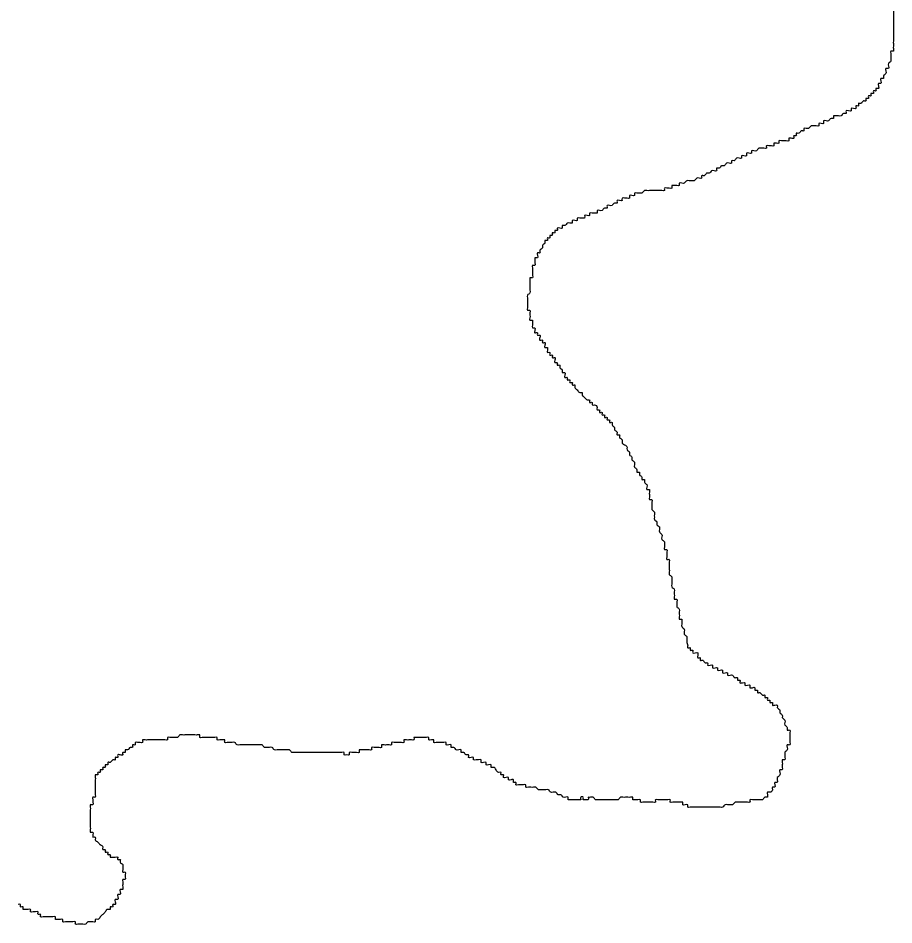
# Model space of a CAD drawing. Extents: x 813775 to 1157140, y 1757555 to 1979907.
# Drawn here: x 1023633 to 1025596, y 1845553 to 1847584 of the extents above; entities that cross this region are included whole.
import ezdxf

# ---------------------------------------------------------------- set-up
doc = ezdxf.new("R2010")
doc.units = 0
doc.layers.add('Level 35', color=7, linetype='Continuous')

msp = doc.modelspace()

# ---------------------------------------------------------------- linework, layer by layer
at = {"layer": 'Level 35'}
for points in [[(1025594.6, 1847599.7), (1025594.6, 1847594.1), (1025594.6, 1847588.5), (1025594.6, 1847582.9), (1025594.6, 1847577.3), (1025594.6, 1847571.8), (1025594.6, 1847566.2), (1025594.6, 1847560.6), (1025594.6, 1847555), (1025594.6, 1847549.4), (1025594.6, 1847543.9), (1025594.6, 1847538.3), (1025594.6, 1847532.7), (1025594.6, 1847527.1), (1025594.6, 1847521.5), (1025594.6, 1847515.9), (1025594.6, 1847510.4), (1025589, 1847510.4), (1025589, 1847504.8), (1025589, 1847499.2), (1025589, 1847493.6), (1025589, 1847488), (1025583.5, 1847482.5), (1025583.5, 1847476.9), (1025583.5, 1847471.3), (1025577.9, 1847471.3), (1025577.9, 1847465.7), (1025577.9, 1847460.1), (1025572.3, 1847454.5), (1025572.3, 1847449), (1025566.7, 1847449), (1025566.7, 1847443.4), (1025566.7, 1847437.8), (1025561.1, 1847437.8), (1025561.1, 1847432.2), (1025561.1, 1847426.6), (1025555.6, 1847426.6), (1025555.6, 1847421.1), (1025550, 1847421.1), (1025550, 1847415.5), (1025544.4, 1847415.5), (1025544.4, 1847409.9), (1025538.8, 1847409.9), (1025538.8, 1847404.3), (1025533.3, 1847404.3), (1025533.3, 1847398.7), (1025527.7, 1847398.7), (1025522.1, 1847393.1), (1025516.5, 1847393.1), (1025516.5, 1847387.6), (1025510.9, 1847387.6), (1025510.9, 1847382), (1025505.4, 1847382), (1025499.8, 1847382), (1025499.8, 1847376.4), (1025494.2, 1847376.4), (1025488.6, 1847376.4), (1025488.6, 1847370.8), (1025483, 1847370.8), (1025477.5, 1847365.2), (1025471.9, 1847365.2), (1025466.3, 1847365.2), (1025460.7, 1847365.2), (1025460.7, 1847359.7), (1025455.1, 1847359.7), (1025449.6, 1847354.1), (1025444, 1847354.1), (1025438.4, 1847354.1), (1025438.4, 1847348.5), (1025432.8, 1847348.5), (1025427.3, 1847348.5), (1025427.3, 1847342.9), (1025421.7, 1847342.9), (1025416.1, 1847342.9), (1025410.5, 1847342.9), (1025404.9, 1847337.3), (1025399.4, 1847337.3), (1025393.8, 1847337.3), (1025393.8, 1847331.7), (1025388.2, 1847331.7), (1025382.6, 1847326.2), (1025377, 1847326.2), (1025377, 1847320.6), (1025371.5, 1847320.6), (1025371.5, 1847315), (1025365.9, 1847315), (1025360.3, 1847315), (1025360.3, 1847309.4), (1025354.7, 1847309.4), (1025349.1, 1847309.4), (1025343.6, 1847309.4)], [(1025343.6, 1847309.4), (1025338, 1847309.4), (1025338, 1847303.8), (1025332.4, 1847303.8), (1025326.8, 1847303.8), (1025326.8, 1847298.3), (1025321.3, 1847298.3), (1025315.7, 1847298.3), (1025310.1, 1847298.3), (1025310.1, 1847292.7), (1025304.5, 1847292.7), (1025298.9, 1847292.7), (1025293.4, 1847292.7), (1025287.8, 1847287.1), (1025282.2, 1847287.1), (1025276.6, 1847287.1), (1025276.6, 1847281.5), (1025271, 1847281.5), (1025265.5, 1847281.5), (1025265.5, 1847275.9), (1025259.9, 1847275.9), (1025254.3, 1847275.9), (1025254.3, 1847270.4), (1025248.7, 1847270.4), (1025243.1, 1847270.4), (1025237.6, 1847264.8), (1025232, 1847264.8), (1025232, 1847259.2), (1025226.4, 1847259.2), (1025220.8, 1847259.2), (1025215.3, 1847253.6), (1025209.7, 1847253.6), (1025204.1, 1847248), (1025198.5, 1847248), (1025198.5, 1847242.4), (1025192.9, 1847242.4), (1025187.4, 1847242.4), (1025181.8, 1847236.9), (1025176.2, 1847236.9), (1025170.6, 1847231.3), (1025165, 1847231.3), (1025165, 1847225.7), (1025159.5, 1847225.7), (1025153.9, 1847225.7), (1025148.3, 1847220.1), (1025142.7, 1847220.1), (1025137.1, 1847220.1), (1025131.6, 1847220.1), (1025126, 1847214.5), (1025120.4, 1847214.5), (1025114.8, 1847214.5), (1025114.8, 1847209), (1025109.3, 1847209), (1025103.7, 1847209), (1025098.1, 1847209), (1025098.1, 1847203.4), (1025092.5, 1847203.4), (1025086.9, 1847203.4), (1025081.4, 1847203.4), (1025081.4, 1847197.8), (1025075.8, 1847197.8), (1025070.2, 1847197.8), (1025064.6, 1847197.8), (1025059, 1847197.8), (1025053.5, 1847197.8), (1025047.9, 1847197.8), (1025042.3, 1847197.8), (1025036.7, 1847197.8), (1025031.1, 1847192.2), (1025025.6, 1847192.2), (1025020, 1847192.2), (1025014.4, 1847192.2), (1025014.4, 1847186.6), (1025008.8, 1847186.6), (1025003.3, 1847186.6), (1025003.3, 1847181), (1024997.7, 1847181), (1024992.1, 1847181), (1024986.5, 1847181), (1024986.5, 1847175.5), (1024980.9, 1847175.5), (1024975.4, 1847175.5), (1024975.4, 1847169.9), (1024969.8, 1847169.9), (1024964.2, 1847164.3), (1024958.6, 1847164.3), (1024953, 1847164.3), (1024953, 1847158.7), (1024947.5, 1847158.7), (1024941.9, 1847153.1), (1024936.3, 1847153.1)], [(1024936.3, 1847153.1), (1024930.7, 1847153.1), (1024930.7, 1847147.6), (1024925.2, 1847147.6), (1024919.6, 1847147.6), (1024914, 1847147.6), (1024914, 1847142), (1024908.4, 1847142), (1024902.8, 1847142), (1024902.8, 1847136.4), (1024897.3, 1847136.4), (1024891.7, 1847136.4), (1024886.1, 1847136.4), (1024886.1, 1847130.8), (1024880.5, 1847130.8), (1024874.9, 1847130.8), (1024874.9, 1847125.2), (1024869.4, 1847125.2), (1024863.8, 1847125.2), (1024858.2, 1847119.6), (1024852.6, 1847119.6), (1024852.6, 1847114.1), (1024847, 1847114.1), (1024841.5, 1847114.1), (1024841.5, 1847108.5), (1024835.9, 1847108.5), (1024835.9, 1847102.9), (1024830.3, 1847102.9), (1024830.3, 1847097.3), (1024824.7, 1847097.3), (1024824.7, 1847091.7), (1024819.2, 1847091.7), (1024819.2, 1847086.2), (1024813.6, 1847086.2), (1024813.6, 1847080.6), (1024808, 1847075), (1024808, 1847069.4), (1024802.4, 1847063.8), (1024802.4, 1847058.2), (1024796.8, 1847058.2), (1024796.8, 1847052.7), (1024796.8, 1847047.1), (1024791.3, 1847047.1), (1024791.3, 1847041.5), (1024791.3, 1847035.9), (1024791.3, 1847030.3), (1024785.7, 1847030.3), (1024785.7, 1847024.8), (1024785.7, 1847019.2), (1024785.7, 1847013.6), (1024785.7, 1847008), (1024785.7, 1847002.4), (1024780.1, 1847002.4), (1024780.1, 1846996.9), (1024780.1, 1846991.3), (1024780.1, 1846985.7), (1024780.1, 1846980.1), (1024780.1, 1846974.5), (1024780.1, 1846968.9), (1024774.5, 1846963.4), (1024774.5, 1846957.8), (1024774.5, 1846952.2), (1024774.5, 1846946.6), (1024774.5, 1846941), (1024774.5, 1846935.5), (1024774.5, 1846929.9), (1024780.1, 1846929.9), (1024780.1, 1846924.3), (1024780.1, 1846918.7), (1024780.1, 1846913.1), (1024780.1, 1846907.5), (1024785.7, 1846907.5), (1024785.7, 1846902), (1024785.7, 1846896.4), (1024785.7, 1846890.8), (1024791.3, 1846890.8), (1024791.3, 1846885.2), (1024791.3, 1846879.6), (1024796.8, 1846879.6), (1024796.8, 1846874.1), (1024802.4, 1846874.1), (1024802.4, 1846868.5), (1024802.4, 1846862.9), (1024808, 1846862.9), (1024808, 1846857.3), (1024813.6, 1846857.3), (1024813.6, 1846851.7), (1024813.6, 1846846.1), (1024819.2, 1846846.1), (1024819.2, 1846840.6), (1024819.2, 1846835)], [(1024819.2, 1846835), (1024824.7, 1846835), (1024824.7, 1846829.4), (1024830.3, 1846829.4), (1024830.3, 1846823.8), (1024835.9, 1846823.8), (1024835.9, 1846818.2), (1024835.9, 1846812.7), (1024841.5, 1846812.7), (1024841.5, 1846807.1), (1024847, 1846807.1), (1024847, 1846801.5), (1024852.6, 1846795.9), (1024852.6, 1846790.3), (1024858.2, 1846790.3), (1024858.2, 1846784.7), (1024858.2, 1846779.2), (1024863.8, 1846779.2), (1024863.8, 1846773.6), (1024869.4, 1846773.6), (1024869.4, 1846768), (1024874.9, 1846768), (1024874.9, 1846762.4), (1024880.5, 1846762.4), (1024880.5, 1846756.8), (1024886.1, 1846751.3), (1024891.7, 1846745.7), (1024897.3, 1846745.7), (1024897.3, 1846740.1), (1024902.8, 1846734.5), (1024908.4, 1846728.9), (1024914, 1846728.9), (1024914, 1846723.4), (1024919.6, 1846723.4), (1024919.6, 1846717.8), (1024925.2, 1846717.8), (1024930.7, 1846712.2), (1024930.7, 1846706.6), (1024936.3, 1846706.6), (1024936.3, 1846701), (1024941.9, 1846701), (1024941.9, 1846695.4), (1024947.5, 1846695.4), (1024947.5, 1846689.9), (1024953, 1846689.9), (1024953, 1846684.3), (1024958.6, 1846684.3), (1024958.6, 1846678.7), (1024964.2, 1846678.7), (1024964.2, 1846673.1), (1024969.8, 1846667.5), (1024969.8, 1846662), (1024975.4, 1846656.4), (1024975.4, 1846650.8), (1024980.9, 1846650.8), (1024980.9, 1846645.2), (1024986.5, 1846639.6), (1024986.5, 1846634), (1024992.1, 1846628.5), (1024997.7, 1846622.9), (1024997.7, 1846617.3), (1025003.3, 1846611.7), (1025003.3, 1846606.1), (1025008.8, 1846600.6), (1025008.8, 1846595), (1025014.4, 1846589.4), (1025014.4, 1846578.2), (1025020, 1846572.6), (1025020, 1846567.1), (1025025.6, 1846567.1), (1025025.6, 1846561.5), (1025031.1, 1846555.9), (1025031.1, 1846550.3), (1025036.7, 1846550.3), (1025036.7, 1846544.7), (1025042.3, 1846539.2), (1025042.3, 1846533.6), (1025042.3, 1846528), (1025047.9, 1846528), (1025047.9, 1846522.4), (1025047.9, 1846516.8), (1025047.9, 1846511.2), (1025047.9, 1846505.7), (1025053.5, 1846505.7), (1025053.5, 1846500.1), (1025053.5, 1846494.5), (1025053.5, 1846488.9), (1025053.5, 1846483.3), (1025059, 1846477.8), (1025059, 1846472.2), (1025059, 1846466.6)], [(1025059, 1846466.6), (1025059, 1846461), (1025064.6, 1846455.4), (1025064.6, 1846449.8), (1025070.2, 1846444.3), (1025070.2, 1846438.7), (1025070.2, 1846433.1), (1025075.8, 1846427.5), (1025075.8, 1846421.9), (1025075.8, 1846416.4), (1025081.4, 1846410.8), (1025081.4, 1846405.2), (1025081.4, 1846399.6), (1025081.4, 1846394), (1025086.9, 1846394), (1025086.9, 1846388.5), (1025086.9, 1846382.9), (1025086.9, 1846377.3), (1025086.9, 1846371.7), (1025092.5, 1846371.7), (1025092.5, 1846366.1), (1025092.5, 1846360.5), (1025092.5, 1846355), (1025092.5, 1846349.4), (1025092.5, 1846343.8), (1025092.5, 1846338.2), (1025098.1, 1846332.6), (1025098.1, 1846327.1), (1025098.1, 1846321.5), (1025098.1, 1846315.9), (1025098.1, 1846310.3), (1025103.7, 1846304.7), (1025103.7, 1846299.1), (1025103.7, 1846293.6), (1025103.7, 1846288), (1025103.7, 1846282.4), (1025109.3, 1846282.4), (1025109.3, 1846276.8), (1025109.3, 1846271.2), (1025109.3, 1846265.7), (1025114.8, 1846260.1), (1025114.8, 1846254.5), (1025114.8, 1846248.9), (1025114.8, 1846243.3), (1025114.8, 1846237.7), (1025120.4, 1846237.7), (1025120.4, 1846232.2), (1025120.4, 1846226.6), (1025120.4, 1846221), (1025126, 1846215.4), (1025126, 1846209.8), (1025126, 1846204.3), (1025131.6, 1846198.7), (1025131.6, 1846193.1), (1025131.6, 1846187.5), (1025133.8, 1846179.2)], [(1025133.8, 1846179.2), (1025133.8, 1846173.6), (1025139.4, 1846173.6), (1025139.4, 1846168.1), (1025144.9, 1846168.1), (1025144.9, 1846162.5), (1025150.5, 1846162.5), (1025156.1, 1846162.5), (1025156.1, 1846156.9), (1025156.1, 1846151.3), (1025161.7, 1846151.3), (1025161.7, 1846145.7), (1025167.3, 1846145.7), (1025172.8, 1846140.1), (1025178.4, 1846140.1), (1025178.4, 1846134.6), (1025184, 1846134.6), (1025189.6, 1846134.6), (1025189.6, 1846129), (1025195.2, 1846129), (1025200.7, 1846129), (1025200.7, 1846123.4), (1025206.3, 1846123.4), (1025211.9, 1846123.4), (1025211.9, 1846117.8), (1025217.5, 1846117.8), (1025223.1, 1846117.8), (1025223.1, 1846112.2), (1025228.6, 1846112.2), (1025234.2, 1846112.2), (1025239.8, 1846106.7), (1025245.4, 1846106.7), (1025245.4, 1846101.1), (1025250.9, 1846101.1), (1025250.9, 1846095.5), (1025256.5, 1846095.5), (1025262.1, 1846095.5), (1025262.1, 1846089.9), (1025267.7, 1846089.9), (1025273.3, 1846089.9), (1025273.3, 1846084.3), (1025278.8, 1846084.3), (1025284.4, 1846084.3), (1025284.4, 1846078.7), (1025290, 1846078.7), (1025290, 1846073.2), (1025295.6, 1846073.2), (1025301.2, 1846067.6), (1025306.7, 1846067.6), (1025306.7, 1846062), (1025312.3, 1846062), (1025312.3, 1846056.4), (1025317.9, 1846056.4), (1025317.9, 1846050.8), (1025323.5, 1846050.8), (1025323.5, 1846045.3), (1025329.1, 1846045.3), (1025334.6, 1846045.3), (1025334.6, 1846039.7), (1025340.2, 1846034.1), (1025340.2, 1846028.5), (1025345.8, 1846022.9), (1025345.8, 1846017.4), (1025351.4, 1846011.8), (1025351.4, 1846006.2), (1025351.4, 1846000.6), (1025356.9, 1845995), (1025356.9, 1845989.4), (1025362.5, 1845989.4), (1025362.5, 1845983.9), (1025362.5, 1845978.3), (1025362.5, 1845972.7), (1025362.5, 1845967.1), (1025362.5, 1845961.5), (1025362.5, 1845956), (1025356.9, 1845956), (1025356.9, 1845950.4), (1025356.9, 1845944.8), (1025351.4, 1845939.2), (1025351.4, 1845933.6), (1025351.4, 1845928), (1025351.4, 1845922.5), (1025345.8, 1845922.5), (1025345.8, 1845916.9), (1025345.8, 1845911.3), (1025345.8, 1845905.7), (1025345.8, 1845900.1), (1025340.2, 1845900.1), (1025340.2, 1845894.6), (1025340.2, 1845889), (1025334.6, 1845883.4)], [(1024073.8, 1845972.7), (1024068.2, 1845972.7), (1024062.6, 1845972.7), (1024057.1, 1845972.7), (1024051.5, 1845972.7), (1024045.9, 1845972.7), (1024040.3, 1845972.7), (1024040.3, 1845978.3), (1024034.7, 1845978.3), (1024029.2, 1845978.3), (1024023.6, 1845978.3), (1024018, 1845978.3), (1024012.4, 1845978.3), (1024006.8, 1845978.3), (1024001.3, 1845978.3), (1023995.7, 1845978.3), (1023990.1, 1845972.7), (1023984.5, 1845972.7), (1023979, 1845972.7), (1023973.4, 1845972.7), (1023967.8, 1845972.7), (1023967.8, 1845967.1), (1023962.2, 1845967.1), (1023956.6, 1845967.1), (1023951.1, 1845967.1), (1023945.5, 1845967.1), (1023939.9, 1845967.1), (1023934.3, 1845967.1), (1023928.7, 1845967.1), (1023923.2, 1845967.1), (1023917.6, 1845967.1), (1023912, 1845967.1), (1023912, 1845961.5), (1023906.4, 1845961.5), (1023900.8, 1845961.5), (1023895.3, 1845961.5), (1023895.3, 1845956), (1023889.7, 1845956), (1023889.7, 1845950.4), (1023884.1, 1845950.4), (1023878.5, 1845944.8), (1023873, 1845944.8), (1023873, 1845939.2), (1023867.4, 1845939.2), (1023867.4, 1845933.6), (1023861.8, 1845933.6), (1023856.2, 1845933.6), (1023856.2, 1845928), (1023850.6, 1845928), (1023850.6, 1845922.5), (1023845.1, 1845922.5), (1023839.5, 1845916.9), (1023833.9, 1845916.9), (1023833.9, 1845911.3), (1023828.3, 1845911.3), (1023828.3, 1845905.7), (1023822.7, 1845905.7), (1023822.7, 1845900.1), (1023817.2, 1845900.1), (1023817.2, 1845894.6), (1023811.6, 1845894.6), (1023811.6, 1845889), (1023806, 1845889), (1023806, 1845883.4), (1023806, 1845877.8), (1023806, 1845872.2), (1023806, 1845866.6), (1023806, 1845861.1), (1023806, 1845855.5), (1023806, 1845849.9), (1023806, 1845844.3), (1023806, 1845838.7), (1023800.4, 1845838.7), (1023800.4, 1845833.2), (1023800.4, 1845827.6), (1023800.4, 1845822), (1023794.8, 1845822), (1023794.8, 1845816.4), (1023794.8, 1845810.8), (1023794.8, 1845805.2), (1023794.8, 1845799.7), (1023794.8, 1845794.1), (1023794.8, 1845788.5), (1023794.8, 1845782.9), (1023794.8, 1845777.3), (1023794.8, 1845771.8), (1023794.8, 1845766.2), (1023794.8, 1845760.6), (1023800.4, 1845760.6), (1023800.4, 1845755), (1023800.4, 1845749.4)], [(1024520.1, 1845972.7), (1024520.1, 1845967.1), (1024514.5, 1845967.1), (1024509, 1845967.1), (1024503.4, 1845967.1), (1024497.8, 1845967.1), (1024497.8, 1845961.5), (1024492.2, 1845961.5), (1024486.6, 1845961.5), (1024481.1, 1845961.5), (1024475.5, 1845961.5), (1024469.9, 1845961.5), (1024469.9, 1845956), (1024464.3, 1845956), (1024458.7, 1845956), (1024453.2, 1845956), (1024447.6, 1845956), (1024447.6, 1845950.4), (1024442, 1845950.4), (1024436.4, 1845950.4), (1024430.8, 1845950.4), (1024425.3, 1845950.4), (1024425.3, 1845944.8), (1024419.7, 1845944.8), (1024414.1, 1845944.8), (1024408.5, 1845944.8), (1024403, 1845944.8), (1024397.4, 1845944.8), (1024397.4, 1845939.2), (1024391.8, 1845939.2), (1024386.2, 1845939.2), (1024380.6, 1845939.2), (1024375.1, 1845939.2), (1024375.1, 1845933.6), (1024369.5, 1845933.6), (1024363.9, 1845933.6), (1024363.9, 1845939.2), (1024358.3, 1845939.2), (1024352.7, 1845939.2), (1024347.2, 1845939.2), (1024341.6, 1845939.2), (1024336, 1845939.2), (1024330.4, 1845939.2), (1024324.8, 1845939.2), (1024319.3, 1845939.2), (1024313.7, 1845939.2), (1024308.1, 1845939.2), (1024302.5, 1845939.2), (1024297, 1845939.2), (1024291.4, 1845939.2), (1024285.8, 1845939.2), (1024280.2, 1845939.2), (1024274.6, 1845939.2), (1024269.1, 1845939.2), (1024263.5, 1845939.2), (1024257.9, 1845939.2), (1024252.3, 1845939.2), (1024246.7, 1845939.2), (1024241.2, 1845944.8), (1024235.6, 1845944.8), (1024230, 1845944.8), (1024224.4, 1845944.8), (1024218.8, 1845944.8), (1024213.3, 1845944.8), (1024207.7, 1845944.8), (1024202.1, 1845950.4), (1024196.5, 1845950.4), (1024191, 1845950.4), (1024185.4, 1845950.4), (1024179.8, 1845956), (1024174.2, 1845956), (1024168.6, 1845956), (1024163.1, 1845956), (1024157.5, 1845956), (1024151.9, 1845956), (1024146.3, 1845956), (1024140.7, 1845956), (1024135.2, 1845956), (1024129.6, 1845956), (1024124, 1845956), (1024118.4, 1845961.5), (1024112.8, 1845961.5), (1024107.3, 1845961.5), (1024101.7, 1845961.5), (1024096.1, 1845961.5), (1024096.1, 1845967.1), (1024090.5, 1845967.1), (1024085, 1845967.1), (1024079.4, 1845967.1), (1024079.4, 1845972.7), (1024073.8, 1845972.7)], [(1024910.6, 1845838.7), (1024910.6, 1845833.2), (1024905.1, 1845833.2), (1024899.5, 1845833.2), (1024899.5, 1845838.7), (1024893.9, 1845838.7), (1024893.9, 1845833.2), (1024888.3, 1845833.2), (1024882.7, 1845833.2), (1024877.2, 1845833.2), (1024871.6, 1845833.2), (1024866, 1845833.2), (1024866, 1845838.7), (1024860.4, 1845838.7), (1024854.8, 1845838.7), (1024849.3, 1845844.3), (1024843.7, 1845844.3), (1024838.1, 1845849.9), (1024832.5, 1845849.9), (1024827, 1845849.9), (1024821.4, 1845855.5), (1024815.8, 1845855.5), (1024810.2, 1845855.5), (1024804.6, 1845855.5), (1024799.1, 1845855.5), (1024793.5, 1845861.1), (1024787.9, 1845861.1), (1024782.3, 1845861.1), (1024776.7, 1845861.1), (1024771.2, 1845861.1), (1024771.2, 1845866.6), (1024765.6, 1845866.6), (1024760, 1845866.6), (1024754.4, 1845866.6), (1024748.8, 1845866.6), (1024748.8, 1845872.2), (1024743.3, 1845872.2), (1024743.3, 1845877.8), (1024737.7, 1845877.8), (1024732.1, 1845877.8), (1024732.1, 1845883.4), (1024726.5, 1845883.4), (1024721, 1845883.4), (1024721, 1845889), (1024715.4, 1845889), (1024715.4, 1845894.6), (1024709.8, 1845894.6), (1024704.2, 1845900.1), (1024698.6, 1845905.7), (1024693.1, 1845905.7), (1024693.1, 1845911.3), (1024687.5, 1845911.3), (1024681.9, 1845911.3), (1024681.9, 1845916.9), (1024676.3, 1845916.9), (1024670.7, 1845916.9), (1024670.7, 1845922.5), (1024665.2, 1845922.5), (1024659.6, 1845922.5), (1024654, 1845922.5), (1024654, 1845928), (1024648.4, 1845928), (1024642.8, 1845928), (1024642.8, 1845933.6), (1024637.3, 1845933.6), (1024631.7, 1845939.2), (1024626.1, 1845939.2), (1024626.1, 1845944.8), (1024620.5, 1845944.8), (1024615, 1845944.8), (1024609.4, 1845950.4), (1024603.8, 1845950.4), (1024603.8, 1845956), (1024598.2, 1845956), (1024592.6, 1845956), (1024592.6, 1845961.5), (1024587.1, 1845961.5), (1024581.5, 1845961.5), (1024575.9, 1845961.5), (1024570.3, 1845961.5), (1024564.7, 1845961.5), (1024564.7, 1845967.1), (1024559.2, 1845967.1), (1024553.6, 1845967.1), (1024553.6, 1845972.7), (1024548, 1845972.7), (1024542.4, 1845972.7), (1024536.8, 1845972.7), (1024531.3, 1845972.7), (1024525.7, 1845972.7), (1024520.1, 1845972.7)], [(1025334.6, 1845883.4), (1025334.6, 1845877.8), (1025334.6, 1845872.2), (1025329.1, 1845872.2), (1025329.1, 1845866.6), (1025329.1, 1845861.1), (1025323.5, 1845861.1), (1025323.5, 1845855.5), (1025317.9, 1845849.9), (1025312.3, 1845849.9), (1025312.3, 1845844.3), (1025312.3, 1845838.7), (1025306.7, 1845838.7), (1025301.2, 1845833.2), (1025295.6, 1845833.2), (1025290, 1845833.2), (1025284.4, 1845833.2), (1025278.8, 1845833.2), (1025273.3, 1845833.2), (1025273.3, 1845827.6), (1025267.7, 1845827.6), (1025262.1, 1845827.6), (1025256.5, 1845827.6), (1025250.9, 1845827.6), (1025245.4, 1845827.6), (1025239.8, 1845827.6), (1025234.2, 1845822), (1025228.6, 1845822), (1025223.1, 1845822), (1025217.5, 1845822), (1025211.9, 1845816.4), (1025206.3, 1845816.4), (1025200.7, 1845816.4), (1025195.2, 1845816.4), (1025189.6, 1845816.4), (1025184, 1845816.4), (1025178.4, 1845816.4), (1025172.8, 1845816.4), (1025167.3, 1845816.4), (1025161.7, 1845816.4), (1025156.1, 1845816.4), (1025150.5, 1845816.4), (1025144.9, 1845816.4), (1025139.4, 1845816.4), (1025133.8, 1845816.4), (1025133.8, 1845822), (1025128.2, 1845822), (1025122.6, 1845822), (1025122.6, 1845827.6), (1025117.1, 1845827.6), (1025111.5, 1845827.6), (1025105.9, 1845827.6), (1025100.3, 1845827.6), (1025094.7, 1845827.6), (1025094.7, 1845833.2), (1025089.2, 1845833.2), (1025083.6, 1845833.2), (1025078, 1845833.2), (1025072.4, 1845833.2), (1025066.8, 1845833.2), (1025061.3, 1845833.2), (1025061.3, 1845827.6), (1025055.7, 1845827.6), (1025050.1, 1845827.6), (1025044.5, 1845827.6), (1025038.9, 1845827.6), (1025033.4, 1845827.6), (1025027.8, 1845827.6), (1025027.8, 1845833.2), (1025022.2, 1845833.2), (1025016.6, 1845833.2), (1025011.1, 1845833.2), (1025011.1, 1845838.7), (1025005.5, 1845838.7), (1024999.9, 1845838.7), (1024994.3, 1845838.7), (1024988.7, 1845838.7), (1024983.2, 1845838.7), (1024977.6, 1845833.2), (1024972, 1845833.2), (1024966.4, 1845833.2), (1024960.8, 1845833.2), (1024955.3, 1845833.2), (1024949.7, 1845833.2), (1024944.1, 1845833.2), (1024938.5, 1845833.2), (1024933, 1845833.2), (1024927.4, 1845833.2), (1024921.8, 1845838.7), (1024916.2, 1845838.7), (1024910.6, 1845838.7)], [(1023800.4, 1845749.4), (1023806, 1845749.4), (1023806, 1845743.9), (1023811.6, 1845738.3), (1023817.2, 1845732.7), (1023822.7, 1845727.1), (1023822.7, 1845721.5), (1023828.3, 1845721.5), (1023828.3, 1845715.9), (1023833.9, 1845715.9), (1023833.9, 1845710.4), (1023839.5, 1845710.4), (1023839.5, 1845704.8), (1023845.1, 1845704.8), (1023850.6, 1845704.8), (1023856.2, 1845704.8), (1023856.2, 1845699.2), (1023861.8, 1845699.2), (1023861.8, 1845693.6), (1023867.4, 1845688), (1023867.4, 1845682.5), (1023867.4, 1845676.9), (1023867.4, 1845671.3), (1023873, 1845671.3), (1023873, 1845665.7), (1023873, 1845660.1), (1023873, 1845654.5), (1023867.4, 1845654.5), (1023867.4, 1845649), (1023867.4, 1845643.4), (1023867.4, 1845637.8), (1023867.4, 1845632.2), (1023861.8, 1845632.2), (1023861.8, 1845626.6), (1023861.8, 1845621.1), (1023856.2, 1845621.1), (1023856.2, 1845615.5), (1023856.2, 1845609.9), (1023850.6, 1845609.9), (1023850.6, 1845604.3), (1023850.6, 1845598.7), (1023845.1, 1845598.7), (1023845.1, 1845593.1), (1023839.5, 1845593.1), (1023839.5, 1845587.6), (1023833.9, 1845587.6), (1023828.3, 1845582), (1023822.7, 1845576.4), (1023817.2, 1845570.8), (1023811.6, 1845565.2), (1023806, 1845565.2), (1023806, 1845559.7), (1023800.4, 1845559.7), (1023794.8, 1845559.7), (1023789.3, 1845559.7), (1023783.7, 1845554.1), (1023778.1, 1845554.1), (1023772.5, 1845554.1), (1023767, 1845554.1), (1023761.4, 1845554.1), (1023761.4, 1845559.7), (1023755.8, 1845559.7), (1023750.2, 1845559.7), (1023744.6, 1845559.7), (1023739.1, 1845559.7), (1023733.5, 1845559.7), (1023733.5, 1845565.2), (1023727.9, 1845565.2), (1023722.3, 1845565.2), (1023716.7, 1845565.2), (1023716.7, 1845570.8), (1023711.2, 1845570.8), (1023705.6, 1845570.8), (1023700, 1845570.8), (1023694.4, 1845570.8), (1023688.9, 1845570.8), (1023683.3, 1845570.8), (1023683.3, 1845576.4), (1023677.7, 1845576.4), (1023677.7, 1845582), (1023672.1, 1845582), (1023666.5, 1845582), (1023661, 1845582), (1023661, 1845587.6), (1023655.4, 1845587.6), (1023649.8, 1845587.6), (1023644.2, 1845587.6), (1023644.2, 1845593.1), (1023638.6, 1845593.1), (1023638.6, 1845598.7), (1023633.1, 1845598.7)]]:
    msp.add_spline(points, degree=3, dxfattribs=at)

doc.saveas('drawing.dxf')
